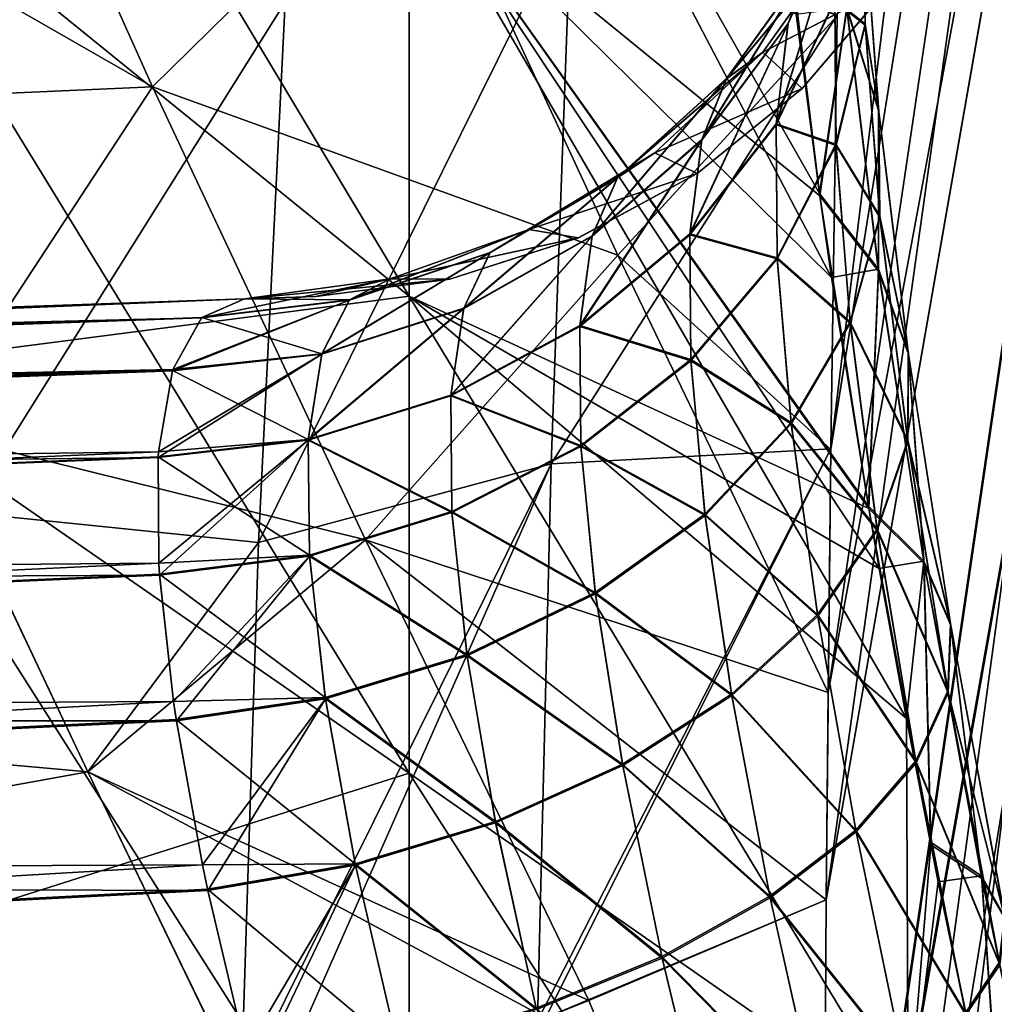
# Model space of a CAD drawing. Header units: metres. Extents: x 59 to 135, y -85 to 115.
# Tile 244 of 290: x 114.23 to 116.88, y 34.92 to 37.6. Entities that reach past the tile are written whole.
import ezdxf

# ---------------------------------------------------------------- set-up
doc = ezdxf.new("R2010")
doc.units = ezdxf.units.M
doc.layers.add('solid_20_404_502_XXX', color=7, linetype='CONTINUOUS')

msp = doc.modelspace()

# ---------------------------------------------------------------- linework, layer by layer
at = {"layer": 'solid_20_404_502_XXX'}
for points in [[(116.427162, 35.771679, -21.981483), (117.717285, 44.471577, -20.622967), (118.035172, 44.434216, -20.711666)], [(116.427162, 35.771679, -21.981483), (116.434547, 36.43354, -21.848198), (117.717285, 44.471577, -20.622967)], [(116.434547, 36.43354, -21.848198), (116.451172, 37.614155, -21.598465), (117.717285, 44.471577, -20.622967)], [(116.410858, 33.378407, -22.425047), (118.035172, 44.434216, -20.711666), (118.362114, 44.387398, -20.746782)], [(116.410858, 33.378407, -22.425047), (116.421753, 35.206875, -22.091492), (118.035172, 44.434216, -20.711666)], [(116.421753, 35.206875, -22.091492), (116.427162, 35.771679, -21.981483), (118.035172, 44.434216, -20.711666)], [(116.434563, 36.434841, 21.847931), (117.711899, 44.419746, 20.631969), (117.412926, 44.446365, 20.493393)], [(116.45121, 37.616566, 21.597939), (116.434563, 36.434841, 21.847931), (117.412926, 44.446365, 20.493393)], [(116.421745, 35.206875, 22.091492), (118.028412, 44.382507, 20.719889), (117.711899, 44.419746, 20.631969)], [(116.434563, 36.434841, 21.847931), (116.421745, 35.206875, 22.091492), (117.711899, 44.419746, 20.631969)], [(118.362114, 44.387398, -20.746782), (120.920715, 31.501926, -22.731838), (116.406403, 31.501926, -22.731838)], [(116.407982, 32.445038, -22.58209), (118.362114, 44.387398, -20.746782), (116.406403, 31.501926, -22.731838)], [(118.028412, 44.382507, 20.719889), (116.406403, 31.501926, 22.731838), (118.353859, 44.335918, 20.754713)], [(116.407982, 32.445126, 22.582077), (116.406403, 31.501926, 22.731838), (118.028412, 44.382507, 20.719889)], [(116.407982, 32.445038, -22.58209), (116.410774, 33.358829, -22.428432), (118.362114, 44.387398, -20.746782)], [(116.410774, 33.358841, 22.428431), (116.407982, 32.445126, 22.582077), (118.028412, 44.382507, 20.719889)], [(116.410774, 33.358829, -22.428432), (116.410858, 33.378407, -22.425047), (118.362114, 44.387398, -20.746782)], [(116.410851, 33.378464, 22.425037), (116.410774, 33.358841, 22.428431), (118.028412, 44.382507, 20.719889)], [(116.421745, 35.206875, 22.091492), (116.410851, 33.378464, 22.425037), (118.028412, 44.382507, 20.719889)], [(121.59446, 42.579441, 21.025305), (118.353859, 44.335918, 20.754713), (116.406403, 31.501926, 22.731838)], [(121.217766, 37.043423, 21.878151), (121.59446, 42.579441, 21.025305), (116.406403, 31.501926, 22.731838)], [(113.70507, 39.490391, 11.490392), (115.2855, 38.037651, 10.037651), (115.2855, 36.850677, 11.098396)], [(113.70507, 38.131626, 12.704659), (113.70507, 39.490391, 11.490392), (115.2855, 36.850677, 11.098396)], [(115.2855, 39.098396, 8.850676), (116.402939, 37.130615, 8.420247), (116.436165, 36.901855, 8.578046)], [(115.2855, 38.037651, 10.037651), (115.2855, 39.098396, 8.850676), (116.436165, 36.901855, 8.578046)], [(115.2855, 39.098396, 8.850676), (116.339836, 37.619038, 8.029771), (116.402939, 37.130615, 8.420247)], [(114.042747, 38.630676, -20.484158), (114.586891, 37.42099, -21.068216), (113.180138, 38.227692, -20.600832)], [(115.310936, 38.133652, -20.994738), (114.586891, 37.42099, -21.068216), (114.042747, 38.630676, -20.484158)], [(114.586891, 37.42099, -21.068216), (113.559944, 37.375443, -21.002407), (113.180138, 38.227692, -20.600832)], [(113.70507, 38.131626, 12.704659), (115.2855, 36.850677, 11.098396), (115.2855, 35.552399, 12.019573)], [(113.70507, 36.645451, 13.759156), (113.70507, 38.131626, 12.704659), (115.2855, 35.552399, 12.019573)], [(113.70507, 38.131626, -12.704659), (115.2855, 36.850677, -11.098396), (115.2855, 38.037651, -10.037651)], [(113.70507, 38.131626, -12.704659), (113.70507, 36.645451, -13.759156), (115.2855, 36.850677, -11.098396)], [(115.310936, 38.133652, -20.994738), (115.854332, 36.962433, -21.521784), (114.586891, 37.42099, -21.068216)], [(115.310936, 38.133652, -20.994738), (116.451172, 37.614155, -21.598465), (115.854332, 36.962433, -21.521784)], [(116.317345, 37.591873, -4.614574), (116.384018, 37.768711, -3.940341), (116.545967, 38.135857, -4.017539)], [(116.478226, 37.948074, -4.742606), (116.317345, 37.591873, -4.614574), (116.545967, 38.135857, -4.017539)], [(116.546646, 38.136932, 4.011656), (116.317734, 37.593647, 4.609406), (116.478622, 37.949974, 4.737047)], [(116.546646, 38.136932, 4.011656), (116.384689, 37.76973, 3.934868), (116.317734, 37.593647, 4.609406)], [(115.2855, 38.037651, 10.037651), (116.565926, 36.109531, 9.022486), (116.640533, 35.700554, 9.198036)], [(115.2855, 36.850677, 11.098396), (115.2855, 38.037651, 10.037651), (116.640533, 35.700554, 9.198036)], [(115.2855, 38.037651, 10.037651), (116.536377, 36.279358, 8.939404), (116.565926, 36.109531, 9.022486)], [(115.2855, 38.037651, 10.037651), (116.436165, 36.901855, 8.578046), (116.536377, 36.279358, 8.939404)], [(115.2855, 38.037651, -10.037651), (116.403831, 37.124302, -8.424808), (116.339874, 37.61869, -8.030075)], [(115.2855, 38.037651, -10.037651), (116.436211, 36.901581, -8.578225), (116.403831, 37.124302, -8.424808)], [(115.2855, 38.037651, -10.037651), (116.537582, 36.272358, -8.942951), (116.436211, 36.901581, -8.578225)], [(115.2855, 38.037651, -10.037651), (115.2855, 36.850677, -11.098396), (116.537582, 36.272358, -8.942951)], [(116.52755, 37.588863, -6.304862), (116.445374, 37.654316, -5.430758), (116.524345, 38.013714, -5.617325)], [(116.524467, 38.01659, 5.611778), (116.445496, 37.656982, 5.425626), (116.52739, 37.592529, 6.299844)], [(116.524467, 38.01659, 5.611778), (116.52739, 37.592529, 6.299844), (116.521812, 37.925327, 6.543396)], [(116.521988, 37.921364, -6.548813), (116.52755, 37.588863, -6.304862), (116.524345, 38.013714, -5.617325)], [(116.285011, 37.317699, -5.254172), (116.317345, 37.591873, -4.614574), (116.478226, 37.948074, -4.742606)], [(116.445374, 37.654316, -5.430758), (116.285011, 37.317699, -5.254172), (116.478226, 37.948074, -4.742606)], [(116.478622, 37.949974, 4.737047), (116.285133, 37.320179, 5.249401), (116.445496, 37.656982, 5.425626)], [(116.478622, 37.949974, 4.737047), (116.317734, 37.593647, 4.609406), (116.285133, 37.320179, 5.249401)], [(116.521812, 37.925327, 6.543396), (116.564301, 37.358719, 7.207357), (116.477417, 37.637333, 7.496605)], [(116.477928, 37.632206, -7.501721), (116.564774, 37.35397, -7.212125), (116.521988, 37.921364, -6.548813)], [(116.521812, 37.925327, 6.543396), (116.52739, 37.592529, 6.299844), (116.564301, 37.358719, 7.207357)], [(116.564774, 37.35397, -7.212125), (116.52755, 37.588863, -6.304862), (116.521988, 37.921364, -6.548813)], [(115.727203, 37.89959, 21.215675), (114.948524, 37.651871, 21.056944), (114.875137, 36.17976, 21.540268)], [(115.672462, 36.394489, 21.62159), (115.727203, 37.89959, 21.215675), (114.875137, 36.17976, 21.540268)], [(115.672462, 36.394489, 21.62159), (116.45121, 37.616566, 21.597939), (115.727203, 37.89959, 21.215675)], [(116.403831, 37.124302, -8.424808), (116.310349, 37.88921, -7.776989), (116.339874, 37.61869, -8.030075)], [(116.477928, 37.632206, -7.501721), (116.310349, 37.88921, -7.776989), (116.403831, 37.124302, -8.424808)], [(116.149712, 37.443207, -3.862046), (116.249199, 37.515457, -3.210654), (116.482941, 37.843906, -3.246646)], [(116.384018, 37.768711, -3.940341), (116.149712, 37.443207, -3.862046), (116.482941, 37.843906, -3.246646)], [(116.150391, 37.444172, 3.856908), (116.482941, 37.843906, 3.246648), (116.249199, 37.515457, 3.210656)], [(116.384689, 37.76973, 3.934868), (116.482941, 37.843906, 3.246648), (116.150391, 37.444172, 3.856908)], [(116.594414, 37.696007, -1.082714), (116.482941, 37.843906, -3.246646), (116.249199, 37.515457, -3.210654)], [(116.249199, 37.515457, 3.210656), (116.482941, 37.843906, 3.246648), (116.594521, 37.696011, 1.080555)], [(116.082626, 37.276077, -4.494846), (116.149712, 37.443207, -3.862046), (116.384018, 37.768711, -3.940341)], [(116.317345, 37.591873, -4.614574), (116.082626, 37.276077, -4.494846), (116.384018, 37.768711, -3.940341)], [(116.384689, 37.76973, 3.934868), (116.083023, 37.277748, 4.489996), (116.317734, 37.593647, 4.609406)], [(116.384689, 37.76973, 3.934868), (116.150391, 37.444172, 3.856908), (116.083023, 37.277748, 4.489996)], [(116.249199, 37.515457, 3.210656), (116.594521, 37.696011, 1.080555), (116.355858, 37.416092, 1.068477)], [(116.594414, 37.696007, -1.082714), (116.249199, 37.515457, -3.210654), (116.355751, 37.416088, -1.070612)], [(116.355751, 37.416088, -1.070612), (116.355858, 37.416092, 1.068477), (116.594521, 37.696011, 1.080555)], [(116.594414, 37.696007, -1.082714), (116.355751, 37.416088, -1.070612), (116.594521, 37.696011, 1.080555)], [(114.948524, 37.651871, 21.056944), (114.16114, 37.668785, 20.911875), (114.075653, 36.262108, 21.464798)], [(114.875137, 36.17976, 21.540268), (114.948524, 37.651871, 21.056944), (114.075653, 36.262108, 21.464798)], [(116.448433, 37.261173, -6.06725), (116.285011, 37.317699, -5.254172), (116.445374, 37.654316, -5.430758)], [(116.445496, 37.656982, 5.425626), (116.285133, 37.320179, 5.249401), (116.44828, 37.264561, 6.062601)], [(116.52755, 37.588863, -6.304862), (116.448433, 37.261173, -6.06725), (116.445374, 37.654316, -5.430758)], [(116.445496, 37.656982, 5.425626), (116.44828, 37.264561, 6.062601), (116.52739, 37.592529, 6.299844)], [(116.477417, 37.637333, 7.496605), (116.402939, 37.130615, 8.420247), (116.339836, 37.619038, 8.029771)], [(116.477417, 37.637333, 7.496605), (116.563599, 36.924576, 8.105446), (116.402939, 37.130615, 8.420247)], [(116.564423, 36.918713, -8.109734), (116.477928, 37.632206, -7.501721), (116.403831, 37.124302, -8.424808)], [(116.477417, 37.637333, 7.496605), (116.564301, 37.358719, 7.207357), (116.563599, 36.924576, 8.105446)], [(116.564423, 36.918713, -8.109734), (116.564774, 37.35397, -7.212125), (116.477928, 37.632206, -7.501721)], [(115.672462, 36.394489, 21.62159), (116.434563, 36.434841, 21.847931), (116.45121, 37.616566, 21.597939)], [(115.854332, 36.962433, -21.521784), (116.451172, 37.614155, -21.598465), (116.434547, 36.43354, -21.848198)], [(116.317734, 37.593647, 4.609406), (116.050201, 37.020519, 5.090601), (116.285133, 37.320179, 5.249401)], [(116.317734, 37.593647, 4.609406), (116.083023, 37.277748, 4.489996), (116.050201, 37.020519, 5.090601)], [(116.050079, 37.018188, -5.09508), (116.082626, 37.276077, -4.494846), (116.317345, 37.591873, -4.614574)], [(116.285011, 37.317699, -5.254172), (116.050079, 37.018188, -5.09508), (116.317345, 37.591873, -4.614574)], [(116.52739, 37.592529, 6.299844), (116.44828, 37.264561, 6.062601), (116.567497, 37.069298, 6.915703)], [(116.567947, 37.064915, -6.920132), (116.448433, 37.261173, -6.06725), (116.52755, 37.588863, -6.304862)], [(116.52739, 37.592529, 6.299844), (116.567497, 37.069298, 6.915703), (116.564301, 37.358719, 7.207357)], [(116.564774, 37.35397, -7.212125), (116.567947, 37.064915, -6.920132), (116.52755, 37.588863, -6.304862)], [(115.852829, 37.172935, -3.785922), (115.954773, 37.241348, -3.166037), (116.249199, 37.515457, -3.210654)], [(116.149712, 37.443207, -3.862046), (115.852829, 37.172935, -3.785922), (116.249199, 37.515457, -3.210654)], [(115.853523, 37.173847, 3.78103), (116.249199, 37.515457, 3.210656), (115.954773, 37.241348, 3.166038)], [(116.150391, 37.444172, 3.856908), (116.249199, 37.515457, 3.210656), (115.853523, 37.173847, 3.78103)], [(116.355751, 37.416088, -1.070612), (116.249199, 37.515457, -3.210654), (115.954773, 37.241348, -3.166037)], [(115.954773, 37.241348, 3.166038), (116.249199, 37.515457, 3.210656), (116.355858, 37.416092, 1.068477)], [(115.783997, 37.014042, -4.388486), (115.852829, 37.172935, -3.785922), (116.149712, 37.443207, -3.862046)], [(116.082626, 37.276077, -4.494846), (115.783997, 37.014042, -4.388486), (116.149712, 37.443207, -3.862046)], [(116.150391, 37.444172, 3.856908), (115.784401, 37.015629, 4.383866), (116.083023, 37.277748, 4.489996)], [(116.150391, 37.444172, 3.856908), (115.853523, 37.173847, 3.78103), (115.784401, 37.015629, 4.383866)], [(114.586891, 37.42099, -21.068216), (113.972008, 36.483131, -21.37841), (113.559944, 37.375443, -21.002407)], [(114.586891, 37.42099, -21.068216), (115.16703, 36.187546, -21.577755), (113.972008, 36.483131, -21.37841)], [(115.854332, 36.962433, -21.521784), (115.16703, 36.187546, -21.577755), (114.586891, 37.42099, -21.068216)], [(115.954773, 37.241348, 3.166038), (116.355858, 37.416092, 1.068477), (116.069992, 37.1847, 1.054187)], [(116.355751, 37.416088, -1.070612), (115.954773, 37.241348, -3.166037), (116.069893, 37.184696, -1.056293)], [(116.069893, 37.184696, -1.056293), (116.069992, 37.1847, 1.054187), (116.355858, 37.416092, 1.068477)], [(116.355751, 37.416088, -1.070612), (116.069893, 37.184696, -1.056293), (116.355858, 37.416092, 1.068477)], [(116.564301, 37.358719, 7.207357), (116.644707, 36.698032, 7.77594), (116.563599, 36.924576, 8.105446)], [(116.564301, 37.358719, 7.207357), (116.567497, 37.069298, 6.915703), (116.644707, 36.698032, 7.77594)], [(116.564423, 36.918713, -8.109734), (116.64547, 36.692589, -7.779955), (116.564774, 37.35397, -7.212125)], [(116.64547, 36.692589, -7.779955), (116.567947, 37.064915, -6.920132), (116.564774, 37.35397, -7.212125)], [(116.28801, 36.952229, -5.846082), (116.050079, 37.018188, -5.09508), (116.285011, 37.317699, -5.254172)], [(116.285133, 37.320179, 5.249401), (116.050201, 37.020519, 5.090601), (116.287857, 36.955372, 5.841755)], [(116.448433, 37.261173, -6.06725), (116.28801, 36.952229, -5.846082), (116.285011, 37.317699, -5.254172)], [(116.285133, 37.320179, 5.249401), (116.287857, 36.955372, 5.841755), (116.44828, 37.264561, 6.062601)], [(115.750587, 36.768528, -4.960252), (115.783997, 37.014042, -4.388486), (116.082626, 37.276077, -4.494846)], [(116.050079, 37.018188, -5.09508), (115.750587, 36.768528, -4.960252), (116.082626, 37.276077, -4.494846)], [(116.083023, 37.277748, 4.489996), (115.75071, 36.770744, 4.955985), (116.050201, 37.020519, 5.090601)], [(116.083023, 37.277748, 4.489996), (115.784401, 37.015629, 4.383866), (115.75071, 36.770744, 4.955985)], [(116.44828, 37.264561, 6.062601), (116.287857, 36.955372, 5.841755), (116.486862, 36.781284, 6.633951)], [(116.487297, 36.777233, -6.638066), (116.28801, 36.952229, -5.846082), (116.448433, 37.261173, -6.06725)], [(116.44828, 37.264561, 6.062601), (116.486862, 36.781284, 6.633951), (116.567497, 37.069298, 6.915703)], [(116.567947, 37.064915, -6.920132), (116.487297, 36.777233, -6.638066), (116.448433, 37.261173, -6.06725)], [(115.505768, 36.969173, -3.715146), (115.611732, 37.032803, -3.114619), (115.954773, 37.241348, -3.166037)], [(115.852829, 37.172935, -3.785922), (115.505768, 36.969173, -3.715146), (115.954773, 37.241348, -3.166037)], [(115.506485, 36.970036, 3.710401), (115.954773, 37.241348, 3.166038), (115.611732, 37.032803, 3.11462)], [(115.853523, 37.173847, 3.78103), (115.954773, 37.241348, 3.166038), (115.506485, 36.970036, 3.710401)], [(116.069893, 37.184696, -1.056293), (115.954773, 37.241348, -3.166037), (115.611732, 37.032803, -3.114619)], [(115.611732, 37.032803, 3.11462), (115.954773, 37.241348, 3.166038), (116.069992, 37.1847, 1.054187)], [(115.434082, 36.816845, -4.299991), (115.505768, 36.969173, -3.715146), (115.852829, 37.172935, -3.785922)], [(115.783997, 37.014042, -4.388486), (115.434082, 36.816845, -4.299991), (115.852829, 37.172935, -3.785922)], [(115.853523, 37.173847, 3.78103), (115.434509, 36.818375, 4.295504), (115.784401, 37.015629, 4.383866)], [(115.853523, 37.173847, 3.78103), (115.506485, 36.970036, 3.710401), (115.434509, 36.818375, 4.295504)], [(115.611732, 37.032803, 3.11462), (116.069992, 37.1847, 1.054187), (115.74662, 37.009678, 1.038168)], [(116.069893, 37.184696, -1.056293), (115.611732, 37.032803, -3.114619), (115.746521, 37.009674, -1.040243)], [(115.746521, 37.009674, -1.040243), (115.74662, 37.009678, 1.038168), (116.069992, 37.1847, 1.054187)], [(116.069893, 37.184696, -1.056293), (115.746521, 37.009674, -1.040243), (116.069992, 37.1847, 1.054187)], [(116.563599, 36.924576, 8.105446), (116.436165, 36.901855, 8.578046), (116.402939, 37.130615, 8.420247)], [(116.537582, 36.272358, -8.942951), (116.403831, 37.124302, -8.424808), (116.436211, 36.901581, -8.578225)], [(116.564423, 36.918713, -8.109734), (116.403831, 37.124302, -8.424808), (116.537582, 36.272358, -8.942951)], [(116.567497, 37.069298, 6.915703), (116.486862, 36.781284, 6.633951), (116.643509, 36.459053, 7.445237)], [(116.644241, 36.454025, -7.448986), (116.487297, 36.777233, -6.638066), (116.567947, 37.064915, -6.920132)], [(116.567497, 37.069298, 6.915703), (116.643509, 36.459053, 7.445237), (116.644707, 36.698032, 7.77594)], [(116.64547, 36.692589, -7.779955), (116.644241, 36.454025, -7.448986), (116.567947, 37.064915, -6.920132)], [(115.123009, 36.840431, -3.652674), (115.234123, 36.898361, -3.058507), (115.611732, 37.032803, -3.114619)], [(115.505768, 36.969173, -3.715146), (115.123009, 36.840431, -3.652674), (115.611732, 37.032803, -3.114619)], [(115.123764, 36.841248, 3.64797), (115.611732, 37.032803, 3.11462), (115.234123, 36.898361, 3.058508)], [(115.506485, 36.970036, 3.710401), (115.611732, 37.032803, 3.11462), (115.123764, 36.841248, 3.64797)], [(115.746521, 37.009674, -1.040243), (115.611732, 37.032803, -3.114619), (115.234123, 36.898361, -3.058507)], [(115.234123, 36.898361, 3.058508), (115.611732, 37.032803, 3.11462), (115.74662, 37.009678, 1.038168)], [(121.217766, 37.043423, 21.878151), (116.406403, 31.501926, 22.731838), (120.920715, 31.501926, 22.731838)], [(115.234123, 36.898361, 3.058508), (115.74662, 37.009678, 1.038168), (115.396683, 36.896946, 1.020965)], [(115.746521, 37.009674, -1.040243), (115.234123, 36.898361, -3.058507), (115.396584, 36.896942, -1.023005)], [(115.396584, 36.896942, -1.023005), (115.396683, 36.896946, 1.020965), (115.74662, 37.009678, 1.038168)], [(115.746521, 37.009674, -1.040243), (115.396584, 36.896942, -1.023005), (115.74662, 37.009678, 1.038168)], [(115.399261, 36.579338, -4.855425), (115.434082, 36.816845, -4.299991), (115.783997, 37.014042, -4.388486)], [(115.750587, 36.768528, -4.960252), (115.399261, 36.579338, -4.855425), (115.783997, 37.014042, -4.388486)], [(115.784401, 37.015629, 4.383866), (115.399391, 36.58149, 4.85128), (115.75071, 36.770744, 4.955985)], [(115.784401, 37.015629, 4.383866), (115.434509, 36.818375, 4.295504), (115.399391, 36.58149, 4.85128)], [(116.053101, 36.675167, -5.650763), (115.750587, 36.768528, -4.960252), (116.050079, 37.018188, -5.09508)], [(116.050201, 37.020519, 5.090601), (115.75071, 36.770744, 4.955985), (116.05294, 36.678116, 5.646699)], [(116.28801, 36.952229, -5.846082), (116.053101, 36.675167, -5.650763), (116.050079, 37.018188, -5.09508)], [(116.050201, 37.020519, 5.090601), (116.05294, 36.678116, 5.646699), (116.287857, 36.955372, 5.841755)], [(115.047691, 36.692833, -4.233104), (115.123009, 36.840431, -3.652674), (115.505768, 36.969173, -3.715146)], [(115.434082, 36.816845, -4.299991), (115.047691, 36.692833, -4.233104), (115.505768, 36.969173, -3.715146)], [(115.506485, 36.970036, 3.710401), (115.048134, 36.694328, 4.228646), (115.434509, 36.818375, 4.295504)], [(115.506485, 36.970036, 3.710401), (115.123764, 36.841248, 3.64797), (115.048134, 36.694328, 4.228646)], [(115.854332, 36.962433, -21.521784), (116.427162, 35.771679, -21.981483), (115.16703, 36.187546, -21.577755)], [(115.854332, 36.962433, -21.521784), (116.434547, 36.43354, -21.848198), (116.427162, 35.771679, -21.981483)], [(116.287857, 36.955372, 5.841755), (116.05294, 36.678116, 5.646699), (116.325813, 36.506832, 6.373995)], [(116.326241, 36.503071, -6.377833), (116.053101, 36.675167, -5.650763), (116.28801, 36.952229, -5.846082)], [(116.287857, 36.955372, 5.841755), (116.325813, 36.506832, 6.373995), (116.486862, 36.781284, 6.633951)], [(116.487297, 36.777233, -6.638066), (116.326241, 36.503071, -6.377833), (116.28801, 36.952229, -5.846082)], [(116.563599, 36.924576, 8.105446), (116.536377, 36.279358, 8.939404), (116.436165, 36.901855, 8.578046)], [(116.563599, 36.924576, 8.105446), (116.687294, 36.129444, 8.59516), (116.536377, 36.279358, 8.939404)], [(116.563599, 36.924576, 8.105446), (116.644707, 36.698032, 7.77594), (116.687294, 36.129444, 8.59516)], [(115.234123, 36.898361, -3.058507), (114.720543, 36.792103, -3.601103), (114.83741, 36.843529, -3)], [(115.123009, 36.840431, -3.652674), (114.720543, 36.792103, -3.601103), (115.234123, 36.898361, -3.058507)], [(115.234123, 36.898361, 3.058508), (115.031975, 36.850323, 1.003253), (114.83741, 36.843529, 3)], [(115.123764, 36.841248, 3.64797), (115.234123, 36.898361, 3.058508), (114.83741, 36.843529, 3)], [(115.396584, 36.896942, -1.023005), (115.234123, 36.898361, -3.058507), (114.83741, 36.843529, -3)], [(115.396584, 36.896942, -1.023005), (114.83741, 36.843529, -3), (115.031876, 36.850323, -1.005257)], [(115.396683, 36.896946, 1.020965), (115.031876, 36.850323, -1.005257), (115.031975, 36.850323, 1.003253)], [(115.396584, 36.896942, -1.023005), (115.031876, 36.850323, -1.005257), (115.396683, 36.896946, 1.020965)], [(115.234123, 36.898361, 3.058508), (115.396683, 36.896946, 1.020965), (115.031975, 36.850323, 1.003253)], [(116.6884, 36.122936, -8.59852), (116.564423, 36.918713, -8.109734), (116.537582, 36.272358, -8.942951)], [(116.6884, 36.122936, -8.59852), (116.64547, 36.692589, -7.779955), (116.564423, 36.918713, -8.109734)], [(114.83741, 36.843529, 3), (110.17775, 36.680813, 3), (105.518089, 36.464634, 3.610962)], [(114.721329, 36.792877, 3.596362), (114.83741, 36.843529, 3), (105.518089, 36.464634, 3.610962)], [(110.414299, 36.689072, 1.524054), (110.17775, 36.680813, 3), (114.83741, 36.843529, 3)], [(114.83741, 36.843529, -3), (110.17775, 36.680813, -3), (114.83741, 36.843529, 3)], [(110.924896, 36.706902, -0.829236), (114.83741, 36.843529, 3), (110.17775, 36.680813, -3)], [(114.720543, 36.792103, -3.601103), (110.17775, 36.680813, -3), (114.83741, 36.843529, -3)], [(110.707695, 36.699318, 1.201523), (110.414299, 36.689072, 1.524054), (114.83741, 36.843529, 3)], [(110.924896, 36.706902, 0.829236), (110.707695, 36.699318, 1.201523), (114.83741, 36.843529, 3)], [(110.924896, 36.706902, -0.829236), (111.058235, 36.711559, -0.423022), (114.83741, 36.843529, 3)], [(111.058235, 36.711559, 0.423022), (110.924896, 36.706902, 0.829236), (114.83741, 36.843529, 3)], [(111.058235, 36.711559, -0.423022), (111.103172, 36.713127), (114.83741, 36.843529, 3)], [(111.058235, 36.711559, 0.423022), (114.83741, 36.843529, 3), (111.103172, 36.713127)], [(113.70507, 36.645451, -13.759156), (115.2855, 35.552399, -12.019573), (115.2855, 36.850677, -11.098396)], [(115.123764, 36.841248, 3.64797), (114.83741, 36.843529, 3), (114.721329, 36.792877, 3.596362)], [(115.031975, 36.850323, 1.003253), (114.83741, 36.843529, -3), (114.83741, 36.843529, 3)], [(115.031975, 36.850323, 1.003253), (115.031876, 36.850323, -1.005257), (114.83741, 36.843529, -3)], [(115.2855, 36.850677, 11.098396), (116.640533, 35.700554, 9.198036), (116.644714, 34.605511, 10.004324)], [(115.2855, 35.552399, 12.019573), (115.2855, 36.850677, 11.098396), (116.644714, 34.605511, 10.004324)], [(115.2855, 36.850677, -11.098396), (116.565948, 36.109428, -9.022537), (116.537582, 36.272358, -8.942951)], [(115.2855, 36.850677, -11.098396), (116.640541, 35.700554, -9.198035), (116.565948, 36.109428, -9.022537)], [(115.2855, 36.850677, -11.098396), (116.644714, 34.605503, -10.004328), (116.640541, 35.700554, -9.198035)], [(115.2855, 36.850677, -11.098396), (115.2855, 35.552399, -12.019573), (116.644714, 34.605503, -10.004328)], [(115.123009, 36.840431, -3.652674), (114.641136, 36.647228, -4.190719), (114.64254, 36.651665, -4.177207)], [(115.047691, 36.692833, -4.233104), (114.641136, 36.647228, -4.190719), (115.123009, 36.840431, -3.652674)], [(115.123009, 36.840431, -3.652674), (114.64254, 36.651665, -4.177207), (114.720543, 36.792103, -3.601103)], [(115.123764, 36.841248, 3.64797), (114.721329, 36.792877, 3.596362), (115.048134, 36.694328, 4.228646)], [(115.01107, 36.458675, -4.785061), (115.047691, 36.692833, -4.233104), (115.434082, 36.816845, -4.299991)], [(115.399261, 36.579338, -4.855425), (115.01107, 36.458675, -4.785061), (115.434082, 36.816845, -4.299991)], [(115.434509, 36.818375, 4.295504), (115.0112, 36.460804, 4.780941), (115.399391, 36.58149, 4.85128)], [(115.434509, 36.818375, 4.295504), (115.048134, 36.694328, 4.228646), (115.0112, 36.460804, 4.780941)], [(114.642555, 36.651714, 4.177049), (114.721329, 36.792877, 3.596362), (105.518089, 36.464634, 3.610962)], [(114.720543, 36.792103, -3.601103), (105.518089, 36.464634, -3.610962), (105.518089, 36.518093, -3)], [(114.720543, 36.792103, -3.601103), (105.518089, 36.518093, -3), (110.17775, 36.680813, -3)], [(114.720543, 36.792103, -3.601103), (114.64254, 36.651665, -4.177207), (105.518089, 36.464634, -3.610962)], [(115.048134, 36.694328, 4.228646), (114.721329, 36.792877, 3.596362), (114.642555, 36.651714, 4.177049)], [(115.753685, 36.441769, -5.489599), (115.399261, 36.579338, -4.855425), (115.750587, 36.768528, -4.960252)], [(115.75071, 36.770744, 4.955985), (115.399391, 36.58149, 4.85128), (115.753525, 36.444576, 5.485728)], [(116.053101, 36.675167, -5.650763), (115.753685, 36.441769, -5.489599), (115.750587, 36.768528, -4.960252)], [(115.75071, 36.770744, 4.955985), (115.753525, 36.444576, 5.485728), (116.05294, 36.678116, 5.646699)], [(116.486862, 36.781284, 6.633951), (116.325813, 36.506832, 6.373995), (116.560074, 36.217594, 7.1271)], [(116.560776, 36.212948, -7.1306), (116.326241, 36.503071, -6.377833), (116.487297, 36.777233, -6.638066)], [(116.486862, 36.781284, 6.633951), (116.560074, 36.217594, 7.1271), (116.643509, 36.459053, 7.445237)], [(116.644241, 36.454025, -7.448986), (116.560776, 36.212948, -7.1306), (116.487297, 36.777233, -6.638066)], [(115.047691, 36.692833, -4.233104), (114.602516, 36.41169, -4.752174), (114.603554, 36.427059, -4.721999)], [(115.01107, 36.458675, -4.785061), (114.602516, 36.41169, -4.752174), (115.047691, 36.692833, -4.233104)], [(115.047691, 36.692833, -4.233104), (114.603554, 36.427059, -4.721999), (114.641136, 36.647228, -4.190719)], [(115.048134, 36.694328, 4.228646), (114.642555, 36.651714, 4.177049), (114.641609, 36.648727, 4.186167)], [(115.048134, 36.694328, 4.228646), (114.641609, 36.648727, 4.186167), (115.0112, 36.460804, 4.780941)], [(116.644707, 36.698032, 7.77594), (116.643509, 36.459053, 7.445237), (116.760353, 35.959717, 8.236008)], [(116.761391, 35.953671, -8.239177), (116.644241, 36.454025, -7.448986), (116.64547, 36.692589, -7.779955)], [(116.644707, 36.698032, 7.77594), (116.760353, 35.959717, 8.236008), (116.687294, 36.129444, 8.59516)], [(116.6884, 36.122936, -8.59852), (116.761391, 35.953671, -8.239177), (116.64547, 36.692589, -7.779955)], [(116.05294, 36.678116, 5.646699), (115.753525, 36.444576, 5.485728), (116.091141, 36.257526, 6.146808)], [(116.091568, 36.254005, -6.150416), (115.753685, 36.441769, -5.489599), (116.053101, 36.675167, -5.650763)], [(116.05294, 36.678116, 5.646699), (116.091141, 36.257526, 6.146808), (116.325813, 36.506832, 6.373995)], [(116.326241, 36.503071, -6.377833), (116.091568, 36.254005, -6.150416), (116.053101, 36.675167, -5.650763)], [(114.642555, 36.651714, 4.177049), (105.518089, 36.464634, 3.610962), (105.518089, 36.305973, 4.203129)], [(114.641609, 36.648727, 4.186167), (114.642555, 36.651714, 4.177049), (105.518089, 36.305973, 4.203129)], [(114.64254, 36.651665, -4.177207), (114.641136, 36.647228, -4.190719), (105.518089, 36.464634, -3.610962)], [(114.603561, 36.427162, 4.721792), (114.641609, 36.648727, 4.186167), (105.518089, 36.305973, 4.203129)], [(114.641136, 36.647228, -4.190719), (105.518089, 36.305973, -4.203129), (105.518089, 36.464634, -3.610962)], [(114.641136, 36.647228, -4.190719), (114.603554, 36.427059, -4.721999), (105.518089, 36.305973, -4.203129)], [(113.70507, 36.645451, 13.759156), (115.2855, 35.552399, 12.019573), (115.2855, 34.159145, 12.789597)], [(113.70507, 35.050552, 14.640625), (113.70507, 36.645451, 13.759156), (115.2855, 34.159145, 12.789597)], [(113.70507, 36.645451, -13.759156), (113.70507, 35.050552, -14.640625), (115.2855, 35.552399, -12.019573)], [(115.0112, 36.460804, 4.780941), (114.641609, 36.648727, 4.186167), (114.603561, 36.427162, 4.721792)], [(115.402496, 36.261959, -5.369443), (115.01107, 36.458675, -4.785061), (115.399261, 36.579338, -4.855425)], [(115.399391, 36.58149, 4.85128), (115.0112, 36.460804, 4.780941), (115.402328, 36.264687, 5.365687)], [(115.753685, 36.441769, -5.489599), (115.402496, 36.261959, -5.369443), (115.399261, 36.579338, -4.855425)], [(115.399391, 36.58149, 4.85128), (115.402328, 36.264687, 5.365687), (115.753525, 36.444576, 5.485728)], [(116.325813, 36.506832, 6.373995), (116.091141, 36.257526, 6.146808), (116.397858, 35.983704, 6.834771)], [(116.398552, 35.979389, -6.838046), (116.091568, 36.254005, -6.150416), (116.326241, 36.503071, -6.377833)], [(116.325813, 36.506832, 6.373995), (116.397858, 35.983704, 6.834771), (116.560074, 36.217594, 7.1271)], [(116.560776, 36.212948, -7.1306), (116.398552, 35.979389, -6.838046), (116.326241, 36.503071, -6.377833)], [(105.599998, 36.344467, -21.432917), (113.972008, 36.483131, -21.37841), (114.41114, 35.55545, -21.723608)], [(115.16703, 36.187546, -21.577755), (114.41114, 35.55545, -21.723608), (113.972008, 36.483131, -21.37841)], [(115.01107, 36.458675, -4.785061), (114.604034, 36.123867, -5.225217), (114.602516, 36.41169, -4.752174)], [(115.0112, 36.460804, 4.780941), (114.603561, 36.427162, 4.721792), (114.602654, 36.413845, 4.747979)], [(115.0112, 36.460804, 4.780941), (114.602654, 36.413845, 4.747979), (115.014305, 36.146103, 5.291681)], [(115.01107, 36.458675, -4.785061), (114.606133, 36.091209, -5.27049), (114.604034, 36.123867, -5.225217)], [(115.014481, 36.143387, -5.295406), (114.606133, 36.091209, -5.27049), (115.01107, 36.458675, -4.785061)], [(115.402496, 36.261959, -5.369443), (115.014481, 36.143387, -5.295406), (115.01107, 36.458675, -4.785061)], [(115.0112, 36.460804, 4.780941), (115.014305, 36.146103, 5.291681), (115.402328, 36.264687, 5.365687)], [(115.753525, 36.444576, 5.485728), (115.402328, 36.264687, 5.365687), (115.792747, 36.043896, 5.961978)], [(115.79319, 36.040539, -5.965413), (115.402496, 36.261959, -5.369443), (115.753685, 36.441769, -5.489599)], [(115.753525, 36.444576, 5.485728), (115.792747, 36.043896, 5.961978), (116.091141, 36.257526, 6.146808)], [(116.091568, 36.254005, -6.150416), (115.79319, 36.040539, -5.965413), (115.753685, 36.441769, -5.489599)], [(116.643509, 36.459053, 7.445237), (116.560074, 36.217594, 7.1271), (116.753067, 35.775986, 7.876392)], [(116.754051, 35.770382, -7.879374), (116.560776, 36.212948, -7.1306), (116.644241, 36.454025, -7.448986)], [(116.643509, 36.459053, 7.445237), (116.753067, 35.775986, 7.876392), (116.760353, 35.959717, 8.236008)], [(116.761391, 35.953671, -8.239177), (116.754051, 35.770382, -7.879374), (116.644241, 36.454025, -7.448986)], [(114.603561, 36.427162, 4.721792), (105.518089, 36.305973, 4.203129), (105.518089, 36.0467, 4.759145)], [(114.602654, 36.413845, 4.747979), (114.603561, 36.427162, 4.721792), (105.518089, 36.0467, 4.759145)], [(114.603554, 36.427059, -4.721999), (114.602516, 36.41169, -4.752174), (105.518089, 36.305973, -4.203129)], [(114.604027, 36.124016, 5.225011), (114.602654, 36.413845, 4.747979), (105.518089, 36.0467, 4.759145)], [(115.014305, 36.146103, 5.291681), (114.602654, 36.413845, 4.747979), (114.604027, 36.124016, 5.225011)], [(115.635696, 34.877197, 22.006804), (116.434563, 36.434841, 21.847931), (115.672462, 36.394489, 21.62159)], [(115.657516, 34.885872, 22.007557), (116.434563, 36.434841, 21.847931), (115.635696, 34.877197, 22.006804)], [(115.657516, 34.885872, 22.007557), (116.421745, 35.206875, 22.091492), (116.434563, 36.434841, 21.847931)], [(114.602516, 36.41169, -4.752174), (105.518089, 36.0467, -4.759145), (105.518089, 36.305973, -4.203129)], [(114.602516, 36.41169, -4.752174), (114.604034, 36.123867, -5.225217), (105.518089, 36.0467, -4.759145)], [(115.672462, 36.394489, 21.62159), (114.828613, 34.693657, 22.004431), (114.878258, 34.592369, 22.034988)], [(115.672462, 36.394489, 21.62159), (114.875137, 36.17976, 21.540268), (114.828613, 34.693657, 22.004431)], [(115.635696, 34.877197, 22.006804), (115.672462, 36.394489, 21.62159), (114.878258, 34.592369, 22.034988)], [(105.599998, 36.344467, -21.432917), (114.41114, 35.55545, -21.723608), (114.878258, 34.592369, -22.034986)], [(105.599998, 33.958698, -22.214724), (105.599998, 36.344467, -21.432917), (114.878258, 34.592369, -22.034986)], [(116.687294, 36.129444, 8.59516), (116.565926, 36.109531, 9.022486), (116.536377, 36.279358, 8.939404)], [(105.599998, 33.958702, 22.214722), (114.41095, 35.555859, 21.723467), (114.075653, 36.262108, 21.464798)], [(114.875137, 36.17976, 21.540268), (114.075653, 36.262108, 21.464798), (114.41095, 35.555859, 21.723467)], [(115.402328, 36.264687, 5.365687), (115.014305, 36.146103, 5.291681), (115.443237, 35.87495, 5.827309)], [(115.443695, 35.871685, -5.830633), (115.014481, 36.143387, -5.295406), (115.402496, 36.261959, -5.369443)], [(115.402328, 36.264687, 5.365687), (115.443237, 35.87495, 5.827309), (115.792747, 36.043896, 5.961978)], [(115.79319, 36.040539, -5.965413), (115.443695, 35.871685, -5.830633), (115.402496, 36.261959, -5.369443)], [(116.091141, 36.257526, 6.146808), (115.792747, 36.043896, 5.961978), (116.16362, 35.767113, 6.580415)], [(116.164322, 35.763065, -6.583499), (115.79319, 36.040539, -5.965413), (116.091568, 36.254005, -6.150416)], [(116.091141, 36.257526, 6.146808), (116.16362, 35.767113, 6.580415), (116.397858, 35.983704, 6.834771)], [(116.398552, 35.979389, -6.838046), (116.164322, 35.763065, -6.583499), (116.091568, 36.254005, -6.150416)], [(116.640541, 35.700554, -9.198035), (116.537582, 36.272358, -8.942951), (116.565948, 36.109428, -9.022537)], [(116.706787, 35.356499, -9.320595), (116.537582, 36.272358, -8.942951), (116.640541, 35.700554, -9.198035)], [(116.6884, 36.122936, -8.59852), (116.537582, 36.272358, -8.942951), (116.706787, 35.356499, -9.320595)], [(116.560074, 36.217594, 7.1271), (116.397858, 35.983704, 6.834771), (116.665718, 35.585735, 7.530979)], [(116.666672, 35.580547, -7.533781), (116.398552, 35.979389, -6.838046), (116.560776, 36.212948, -7.1306)], [(116.560074, 36.217594, 7.1271), (116.665718, 35.585735, 7.530979), (116.753067, 35.775986, 7.876392)], [(116.754051, 35.770382, -7.879374), (116.666672, 35.580547, -7.533781), (116.560776, 36.212948, -7.1306)], [(114.875137, 36.17976, 21.540268), (114.41095, 35.555859, 21.723467), (114.828613, 34.693657, 22.004431)], [(115.16703, 36.187546, -21.577755), (115.774734, 34.932926, -22.013136), (114.41114, 35.55545, -21.723608)], [(115.16703, 36.187546, -21.577755), (116.427162, 35.771679, -21.981483), (116.421753, 35.206875, -22.091492)], [(115.16703, 36.187546, -21.577755), (116.421753, 35.206875, -22.091492), (115.774734, 34.932926, -22.013136)], [(115.014305, 36.146103, 5.291681), (114.604027, 36.124016, 5.225011), (114.605942, 36.093967, 5.266718)], [(115.014305, 36.146103, 5.291681), (114.605942, 36.093967, 5.266718), (115.05735, 35.757828, 5.748483)], [(115.014305, 36.146103, 5.291681), (115.05735, 35.757828, 5.748483), (115.443237, 35.87495, 5.827309)], [(114.604027, 36.124016, 5.225011), (105.518089, 36.0467, 4.759145), (105.518089, 35.694889, 5.261536)], [(114.605942, 36.093967, 5.266718), (114.604027, 36.124016, 5.225011), (105.518089, 35.694889, 5.261536)], [(114.604034, 36.123867, -5.225217), (114.606133, 36.091209, -5.27049), (105.518089, 36.0467, -4.759145)], [(115.014481, 36.143387, -5.295406), (114.643974, 35.747196, -5.678386), (114.606133, 36.091209, -5.27049)], [(115.014481, 36.143387, -5.295406), (114.65184, 35.694481, -5.731799), (114.643974, 35.747196, -5.678386)], [(115.057838, 35.754574, -5.751763), (114.65184, 35.694481, -5.731799), (115.014481, 36.143387, -5.295406)], [(115.443695, 35.871685, -5.830633), (115.057838, 35.754574, -5.751763), (115.014481, 36.143387, -5.295406)], [(116.687294, 36.129444, 8.59516), (116.640533, 35.700554, 9.198036), (116.565926, 36.109531, 9.022486)], [(116.687294, 36.129444, 8.59516), (116.705307, 35.36404, 9.318148), (116.640533, 35.700554, 9.198036)], [(116.687294, 36.129444, 8.59516), (116.844337, 35.272556, 8.955347), (116.705307, 35.36404, 9.318148)], [(116.687294, 36.129444, 8.59516), (116.760353, 35.959717, 8.236008), (116.844337, 35.272556, 8.955347)], [(116.845711, 35.265518, -8.957697), (116.6884, 36.122936, -8.59852), (116.706787, 35.356499, -9.320595)], [(116.845711, 35.265518, -8.957697), (116.761391, 35.953671, -8.239177), (116.6884, 36.122936, -8.59852)], [(114.643951, 35.747356, 5.678222), (114.605942, 36.093967, 5.266718), (105.518089, 35.694889, 5.261536)], [(115.05735, 35.757828, 5.748483), (114.605942, 36.093967, 5.266718), (114.643951, 35.747356, 5.678222)], [(114.606133, 36.091209, -5.27049), (105.518089, 35.694889, -5.261536), (105.518089, 36.0467, -4.759145)], [(114.606133, 36.091209, -5.27049), (114.643974, 35.747196, -5.678386), (105.518089, 35.694889, -5.261536)], [(115.792747, 36.043896, 5.961978), (115.443237, 35.87495, 5.827309), (115.867111, 35.576836, 6.374619)], [(115.867828, 35.572979, -6.377551), (115.443695, 35.871685, -5.830633), (115.79319, 36.040539, -5.965413)], [(115.792747, 36.043896, 5.961978), (115.867111, 35.576836, 6.374619), (116.16362, 35.767113, 6.580415)], [(116.164322, 35.763065, -6.583499), (115.867828, 35.572979, -6.377551), (115.79319, 36.040539, -5.965413)], [(116.397858, 35.983704, 6.834771), (116.16362, 35.767113, 6.580415), (116.501877, 35.396729, 7.213856)], [(116.502815, 35.391903, -7.216493), (116.164322, 35.763065, -6.583499), (116.398552, 35.979389, -6.838046)], [(116.397858, 35.983704, 6.834771), (116.501877, 35.396729, 7.213856), (116.665718, 35.585735, 7.530979)], [(116.666672, 35.580547, -7.533781), (116.502815, 35.391903, -7.216493), (116.398552, 35.979389, -6.838046)], [(116.760353, 35.959717, 8.236008), (116.753067, 35.775986, 7.876392), (116.907593, 35.161983, 8.577521)], [(116.760353, 35.959717, 8.236008), (116.907593, 35.161983, 8.577521), (116.844337, 35.272556, 8.955347)], [(116.908882, 35.155422, -8.579765), (116.754051, 35.770382, -7.879374), (116.761391, 35.953671, -8.239177)], [(116.845711, 35.265518, -8.957697), (116.908882, 35.155422, -8.579765), (116.761391, 35.953671, -8.239177)], [(115.443237, 35.87495, 5.827309), (115.05735, 35.757828, 5.748483), (115.520668, 35.420792, 6.225947)], [(115.521408, 35.417046, -6.228773), (115.057838, 35.754574, -5.751763), (115.443695, 35.871685, -5.830633)], [(115.443237, 35.87495, 5.827309), (115.520668, 35.420792, 6.225947), (115.867111, 35.576836, 6.374619)], [(115.867828, 35.572979, -6.377551), (115.521408, 35.417046, -6.228773), (115.443695, 35.871685, -5.830633)], [(116.753067, 35.775986, 7.876392), (116.665718, 35.585735, 7.530979), (116.89286, 35.036003, 8.199512)], [(116.894089, 35.029907, -8.201648), (116.666672, 35.580547, -7.533781), (116.754051, 35.770382, -7.879374)], [(116.753067, 35.775986, 7.876392), (116.89286, 35.036003, 8.199512), (116.907593, 35.161983, 8.577521)], [(116.908882, 35.155422, -8.579765), (116.894089, 35.029907, -8.201648), (116.754051, 35.770382, -7.879374)], [(114.643951, 35.747356, 5.678222), (105.518089, 35.694889, 5.261536), (105.518089, 35.261536, 5.69489)], [(114.651337, 35.697788, 5.728508), (114.643951, 35.747356, 5.678222), (105.518089, 35.261536, 5.69489)], [(114.643974, 35.747196, -5.678386), (114.65184, 35.694481, -5.731799), (105.518089, 35.694889, -5.261536)], [(115.05735, 35.757828, 5.748483), (114.643951, 35.747356, 5.678222), (114.651337, 35.697788, 5.728508)], [(115.05735, 35.757828, 5.748483), (114.651337, 35.697788, 5.728508), (115.138718, 35.305477, 6.140588)], [(115.057838, 35.754574, -5.751763), (114.723145, 35.302238, -6.072746), (114.65184, 35.694481, -5.731799)], [(115.057838, 35.754574, -5.751763), (114.737823, 35.232533, -6.124389), (114.723145, 35.302238, -6.072746)], [(115.139488, 35.301746, -6.143354), (114.737823, 35.232533, -6.124389), (115.057838, 35.754574, -5.751763)], [(115.05735, 35.757828, 5.748483), (115.138718, 35.305477, 6.140588), (115.520668, 35.420792, 6.225947)], [(115.521408, 35.417046, -6.228773), (115.139488, 35.301746, -6.143354), (115.057838, 35.754574, -5.751763)], [(116.16362, 35.767113, 6.580415), (115.867111, 35.576836, 6.374619), (116.268219, 35.216675, 6.937957)], [(116.269165, 35.212147, -6.940446), (115.867828, 35.572979, -6.377551), (116.164322, 35.763065, -6.583499)], [(116.16362, 35.767113, 6.580415), (116.268219, 35.216675, 6.937957), (116.501877, 35.396729, 7.213856)], [(116.502815, 35.391903, -7.216493), (116.269165, 35.212147, -6.940446), (116.164322, 35.763065, -6.583499)], [(114.723114, 35.302391, 6.07263), (114.651337, 35.697788, 5.728508), (105.518089, 35.261536, 5.69489)], [(114.65184, 35.694481, -5.731799), (105.518089, 35.261536, -5.69489), (105.518089, 35.694889, -5.261536)], [(114.65184, 35.694481, -5.731799), (114.723145, 35.302238, -6.072746), (105.518089, 35.261536, -5.69489)], [(115.138718, 35.305477, 6.140588), (114.651337, 35.697788, 5.728508), (114.723114, 35.302391, 6.07263)], [(116.640533, 35.700554, 9.198036), (116.705307, 35.36404, 9.318148), (116.726669, 35.256199, 9.352225)], [(116.644714, 34.605511, 10.004324), (116.640533, 35.700554, 9.198036), (116.726669, 35.256199, 9.352225)], [(116.706787, 35.356499, -9.320595), (116.640541, 35.700554, -9.198035), (116.644714, 34.605503, -10.004328)], [(116.665718, 35.585735, 7.530979), (116.501877, 35.396729, 7.213856), (116.800735, 34.899624, 7.836341)], [(116.665718, 35.585735, 7.530979), (116.800735, 34.899624, 7.836341), (116.89286, 35.036003, 8.199512)], [(105.599998, 33.958702, 22.214722), (114.828613, 34.693657, 22.004431), (114.41095, 35.555859, 21.723467)], [(115.657516, 34.885872, -22.007557), (114.878258, 34.592369, -22.034986), (114.41114, 35.55545, -21.723608)], [(115.774734, 34.932926, -22.013136), (115.657516, 34.885872, -22.007557), (114.41114, 35.55545, -21.723608)], [(115.867111, 35.576836, 6.374619), (115.520668, 35.420792, 6.225947), (115.974281, 35.052914, 6.714534)], [(115.97525, 35.048607, -6.716897), (115.521408, 35.417046, -6.228773), (115.867828, 35.572979, -6.377551)], [(115.867111, 35.576836, 6.374619), (115.974281, 35.052914, 6.714534), (116.268219, 35.216675, 6.937957)], [(116.269165, 35.212147, -6.940446), (115.97525, 35.048607, -6.716897), (115.867828, 35.572979, -6.377551)], [(116.801926, 34.893967, -7.838371), (116.502815, 35.391903, -7.216493), (116.666672, 35.580547, -7.533781)], [(116.894089, 35.029907, -8.201648), (116.801926, 34.893967, -7.838371), (116.666672, 35.580547, -7.533781)], [(113.70507, 35.050552, -14.640625), (115.2855, 34.159145, -12.789597), (115.2855, 35.552399, -12.019573)], [(115.2855, 35.552399, 12.019573), (116.644714, 34.605511, 10.004324), (116.644714, 33.43116, 10.687458)], [(115.2855, 34.159145, 12.789597), (115.2855, 35.552399, 12.019573), (116.644714, 33.43116, 10.687458)], [(115.2855, 35.552399, -12.019573), (116.644714, 33.431156, -10.687461), (116.644714, 34.605503, -10.004328)], [(115.2855, 35.552399, -12.019573), (115.2855, 34.159145, -12.789597), (116.644714, 33.431156, -10.687461)], [(115.520668, 35.420792, 6.225947), (115.138718, 35.305477, 6.140588), (115.63205, 34.912128, 6.552701)], [(115.633057, 34.907948, -6.554962), (115.139488, 35.301746, -6.143354), (115.521408, 35.417046, -6.228773)], [(115.520668, 35.420792, 6.225947), (115.63205, 34.912128, 6.552701), (115.974281, 35.052914, 6.714534)], [(115.97525, 35.048607, -6.716897), (115.633057, 34.907948, -6.554962), (115.521408, 35.417046, -6.228773)], [(116.501877, 35.396729, 7.213856), (116.268219, 35.216675, 6.937957), (116.63488, 34.758266, 7.502444)], [(116.501877, 35.396729, 7.213856), (116.63488, 34.758266, 7.502444), (116.800735, 34.899624, 7.836341)], [(116.636055, 34.752995, -7.504369), (116.269165, 35.212147, -6.940446), (116.502815, 35.391903, -7.216493)], [(116.801926, 34.893967, -7.838371), (116.636055, 34.752995, -7.504369), (116.502815, 35.391903, -7.216493)], [(116.726646, 35.256302, -9.352189), (116.706787, 35.356499, -9.320595), (116.644714, 34.605503, -10.004328)], [(116.844337, 35.272556, 8.955347), (116.726669, 35.256199, 9.352225), (116.705307, 35.36404, 9.318148)], [(116.906013, 34.399849, -9.551334), (116.706787, 35.356499, -9.320595), (116.726646, 35.256302, -9.352189)], [(116.845711, 35.265518, -8.957697), (116.706787, 35.356499, -9.320595), (116.906013, 34.399849, -9.551334)], [(114.723114, 35.302391, 6.07263), (105.518089, 35.261536, 5.69489), (105.518089, 34.759144, 6.0467)], [(114.737015, 35.236313, 6.121648), (114.723114, 35.302391, 6.07263), (105.518089, 34.759144, 6.0467)], [(114.723145, 35.302238, -6.072746), (114.737823, 35.232533, -6.124389), (105.518089, 35.261536, -5.69489)], [(115.138718, 35.305477, 6.140588), (114.723114, 35.302391, 6.07263), (114.737015, 35.236313, 6.121648)], [(115.138718, 35.305477, 6.140588), (114.737015, 35.236313, 6.121648), (115.255478, 34.800056, 6.459055)], [(115.139488, 35.301746, -6.143354), (114.840889, 34.795185, -6.398672), (114.737823, 35.232533, -6.124389)], [(115.139488, 35.301746, -6.143354), (114.860832, 34.717865, -6.439178), (114.840889, 34.795185, -6.398672)], [(115.256531, 34.79591, -6.461245), (114.860832, 34.717865, -6.439178), (115.139488, 35.301746, -6.143354)], [(115.138718, 35.305477, 6.140588), (115.255478, 34.800056, 6.459055), (115.63205, 34.912128, 6.552701)], [(115.633057, 34.907948, -6.554962), (115.256531, 34.79591, -6.461245), (115.139488, 35.301746, -6.143354)], [(114.737823, 35.232533, -6.124389), (105.518089, 34.759144, -6.0467), (105.518089, 35.261536, -5.69489)], [(116.844337, 35.272556, 8.955347), (116.904297, 34.407677, 9.550065), (116.726669, 35.256199, 9.352225)], [(116.844337, 35.272556, 8.955347), (117.029861, 34.374664, 9.179326), (116.904297, 34.407677, 9.550065)], [(116.844337, 35.272556, 8.955347), (116.907593, 35.161983, 8.577521), (117.029861, 34.374664, 9.179326)], [(117.031448, 34.367336, -9.180593), (116.845711, 35.265518, -8.957697), (116.906013, 34.399849, -9.551334)], [(117.031448, 34.367336, -9.180593), (116.908882, 35.155422, -8.579765), (116.845711, 35.265518, -8.957697)], [(114.840858, 34.795269, 6.398625), (114.737015, 35.236313, 6.121648), (105.518089, 34.759144, 6.0467)], [(115.255478, 34.800056, 6.459055), (114.737015, 35.236313, 6.121648), (114.840858, 34.795269, 6.398625)], [(116.906013, 34.399849, -9.551334), (116.726646, 35.256302, -9.352189), (116.644714, 34.605503, -10.004328)], [(116.644714, 34.605511, 10.004324), (116.726669, 35.256199, 9.352225), (116.904297, 34.407677, 9.550065)], [(114.737823, 35.232533, -6.124389), (114.840889, 34.795185, -6.398672), (105.518089, 34.759144, -6.0467)], [(115.657516, 34.885872, 22.007557), (116.410851, 33.378464, 22.425037), (116.421745, 35.206875, 22.091492)], [(115.774734, 34.932926, -22.013136), (116.421753, 35.206875, -22.091492), (116.410858, 33.378407, -22.425047)], [(116.268219, 35.216675, 6.937957), (115.974281, 35.052914, 6.714534), (116.401871, 34.617546, 7.211091)], [(116.403053, 34.612598, -7.212915), (115.97525, 35.048607, -6.716897), (116.269165, 35.212147, -6.940446)], [(116.268219, 35.216675, 6.937957), (116.401871, 34.617546, 7.211091), (116.63488, 34.758266, 7.502444)], [(116.636055, 34.752995, -7.504369), (116.403053, 34.612598, -7.212915), (116.269165, 35.212147, -6.940446)], [(113.70507, 35.050552, 14.640625), (115.2855, 34.159145, 12.789597), (115.2855, 32.688438, 13.398784)], [(113.70507, 33.366989, 15.337979), (113.70507, 35.050552, 14.640625), (115.2855, 32.688438, 13.398784)], [(113.70507, 35.050552, -14.640625), (113.70507, 33.366989, -15.337979), (115.2855, 34.159145, -12.789597)], [(115.974281, 35.052914, 6.714534), (115.63205, 34.912128, 6.552701), (116.110985, 34.483059, 6.973862)], [(116.11219, 34.478352, -6.97559), (115.633057, 34.907948, -6.554962), (115.97525, 35.048607, -6.716897)], [(115.974281, 35.052914, 6.714534), (116.110985, 34.483059, 6.973862), (116.401871, 34.617546, 7.211091)], [(116.403053, 34.612598, -7.212915), (116.11219, 34.478352, -6.97559), (115.97525, 35.048607, -6.716897)], [(116.89286, 35.036003, 8.199512), (116.800735, 34.899624, 7.836341), (117.058907, 34.255688, 8.407485)], [(117.060341, 34.249298, -8.4087), (116.801926, 34.893967, -7.838371), (116.894089, 35.029907, -8.201648)], [(115.774734, 34.932926, -22.013136), (116.410858, 33.378407, -22.425047), (115.657516, 34.885872, -22.007557)]]:
    msp.add_3dface(points, dxfattribs=at)

doc.saveas('drawing.dxf')
